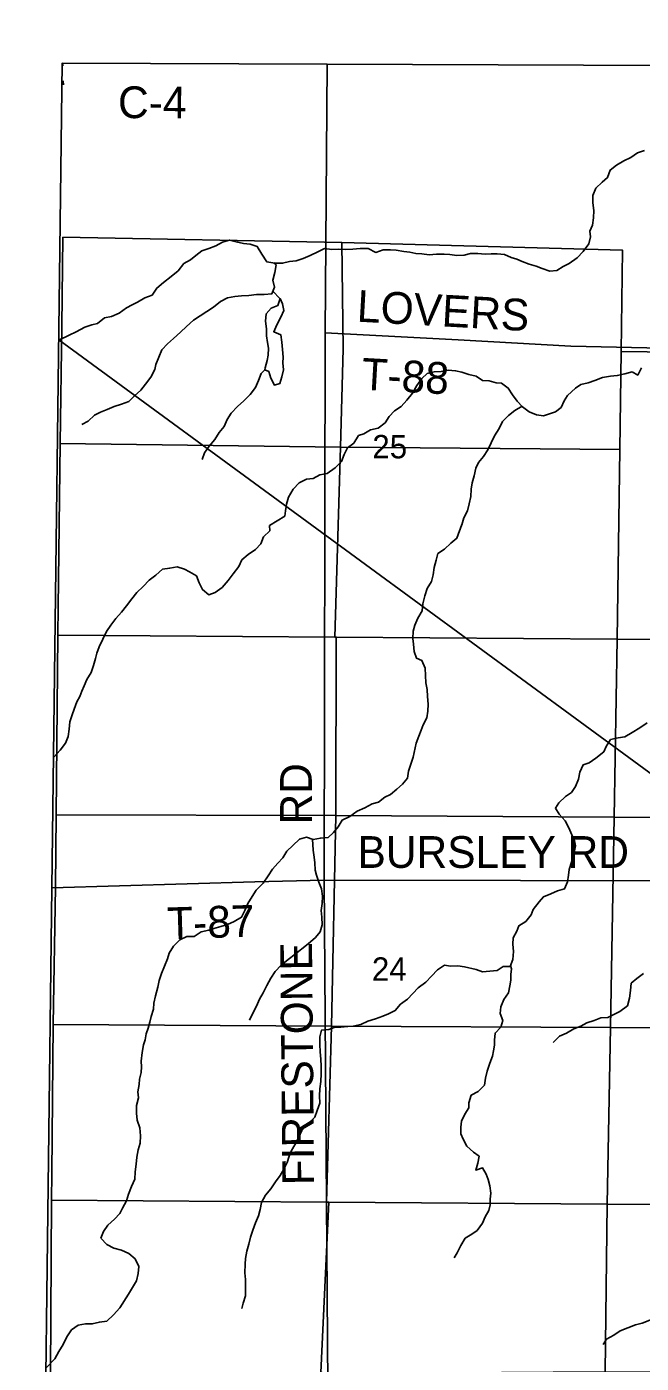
# Model space of a CAD drawing. Extents: x 1985906 to 2277390, y 930619 to 1324581.
# Drawn here: x 2059092 to 2064894, y 1130648 to 1143275 of the extents above; entities that cross this region are included whole.
import ezdxf

# ---------------------------------------------------------------- set-up
doc = ezdxf.new("R2010")
doc.units = 0
for name, color, linetype in [('GM_X_Adjacent_County', 7, 'Continuous'), ('GM_X_County', 7, 'Continuous'), ('GM_X_County_Road', 7, 'Continuous'), ('GM_X_County_Road_Text', 7, 'Continuous'), ('GM_X_Minor_Lake', 7, 'Continuous'), ('GM_X_Minor_River', 7, 'Continuous'), ('GM_X_Rail_Line', 7, 'Continuous'), ('GM_X_Section', 7, 'Continuous'), ('GM_X_Section_Text', 7, 'Continuous'), ('GM_X_Township', 7, 'Continuous'), ('GM_X_Township_Road', 7, 'Continuous'), ('GM_X_Township_Road_Text', 7, 'Continuous')]:
    doc.layers.add(name, color=color, linetype=linetype)

msp = doc.modelspace()

# ---------------------------------------------------------------- linework, layer by layer
at = {"layer": 'GM_X_Adjacent_County'}
msp.add_lwpolyline([(2113358, 1166008), (2106159, 1165987), (2105360, 1165986), (2099554, 1165974), (2091388, 1165958), (2088816, 1165953), (2086130, 1165948), (2086087, 1161432), (2086019, 1154363), (2086010, 1153403), (2085923, 1149181), (2085904, 1148231), (2085903, 1148166), (2085793, 1142829), (2081417, 1142846), (2072419, 1142880), (2061930, 1142920), (2059427, 1142930), (2059330, 1135139), (2059259, 1129509), (2059186, 1123686), (2059120, 1118390)], dxfattribs=at)
at = {"layer": 'GM_X_County'}
msp.add_lwpolyline([(2113358, 1166008), (2106159, 1165987), (2105360, 1165986), (2099554, 1165974), (2091388, 1165958), (2088816, 1165953), (2086130, 1165948), (2086087, 1161432), (2086019, 1154363), (2086010, 1153403), (2085923, 1149181), (2085904, 1148231), (2085903, 1148166), (2085793, 1142829), (2081417, 1142846), (2072419, 1142880), (2061930, 1142920), (2059427, 1142930), (2059330, 1135139), (2059259, 1129509), (2059186, 1123686), (2059120, 1118390)], dxfattribs=at)
at = {"layer": 'GM_X_County_Road'}
for points in [[(2059427, 1142930), (2061930, 1142920), (2072419, 1142880)], [(2061941, 1129567), (2061899, 1135212), (2061910, 1140382), (2061930, 1142920)]]:
    msp.add_lwpolyline(points, dxfattribs=at)
at = {"layer": 'GM_X_Minor_Lake'}
for points in [[(2061340, 1140034), (2061377, 1140017), (2061398, 1139954), (2061430, 1139890), (2061482, 1139903), (2061501, 1139967), (2061517, 1140032), (2061510, 1140100), (2061512, 1140152), (2061507, 1140226), (2061501, 1140296), (2061492, 1140363), (2061425, 1140393), (2061454, 1140459), (2061491, 1140531), (2061521, 1140593), (2061506, 1140656), (2061486, 1140706)], [(2061486, 1140706), (2061463, 1140640), (2061401, 1140616), (2061354, 1140562), (2061346, 1140492), (2061355, 1140422), (2061357, 1140354), (2061364, 1140291), (2061374, 1140239), (2061370, 1140173), (2061363, 1140123), (2061343, 1140051), (2061340, 1140034)]]:
    msp.add_lwpolyline(points, dxfattribs=at)
at = {"layer": 'GM_X_Minor_River'}
for points in [[(2059431, 1142932), (2059432, 1142906)], [(2059437, 1142762), (2059438, 1142727)], [(2064924, 1142104), (2064858, 1142083), (2064795, 1142039), (2064729, 1142007), (2064662, 1141966), (2064601, 1141920), (2064577, 1141850), (2064524, 1141806), (2064467, 1141751), (2064437, 1141679), (2064436, 1141610), (2064448, 1141538), (2064445, 1141470), (2064435, 1141400), (2064408, 1141344), (2064416, 1141290), (2064399, 1141223), (2064347, 1141152), (2064290, 1141090), (2064215, 1141038), (2064157, 1141011), (2064096, 1140971), (2064032, 1140967), (2063960, 1140992), (2063903, 1141013), (2063837, 1141031), (2063771, 1141056), (2063721, 1141080), (2063667, 1141093), (2063603, 1141123), (2063533, 1141130), (2063476, 1141130), (2063420, 1141127), (2063350, 1141131), (2063281, 1141132), (2063221, 1141118), (2063153, 1141115), (2063088, 1141123), (2063034, 1141127), (2062960, 1141126), (2062892, 1141121), (2062821, 1141129), (2062767, 1141132), (2062709, 1141144), (2062653, 1141152), (2062580, 1141165), (2062526, 1141167), (2062456, 1141166), (2062387, 1141142), (2062317, 1141179), (2062239, 1141178), (2062171, 1141174), (2062102, 1141169), (2062038, 1141173), (2061974, 1141170), (2061903, 1141178), (2061839, 1141149), (2061768, 1141113), (2061702, 1141085), (2061637, 1141064), (2061573, 1141056), (2061507, 1141041), (2061434, 1141041), (2061358, 1141054), (2061312, 1141127)], [(2061312, 1141127), (2061269, 1141197), (2061202, 1141220), (2061140, 1141226), (2061070, 1141243), (2061008, 1141259), (2060941, 1141240), (2060877, 1141204), (2060810, 1141178), (2060744, 1141159), (2060689, 1141115), (2060639, 1141073), (2060576, 1141038), (2060523, 1140970), (2060455, 1140914), (2060382, 1140859), (2060319, 1140805), (2060275, 1140739), (2060208, 1140714), (2060137, 1140674), (2060087, 1140646), (2060035, 1140619), (2059964, 1140569), (2059891, 1140537), (2059825, 1140524), (2059760, 1140472), (2059708, 1140457), (2059639, 1140437), (2059559, 1140391), (2059492, 1140362), (2059394, 1140314)], [(2061424, 1141043), (2061446, 1141025), (2061434, 1140953), (2061417, 1140879), (2061431, 1140815), (2061406, 1140751), (2061334, 1140745), (2061261, 1140744), (2061189, 1140734), (2061120, 1140731), (2061056, 1140725), (2060988, 1140712), (2060923, 1140678), (2060856, 1140626), (2060792, 1140583), (2060729, 1140543), (2060667, 1140501), (2060600, 1140442), (2060545, 1140388), (2060479, 1140330), (2060420, 1140279), (2060367, 1140221), (2060310, 1140085), (2060300, 1140035), (2060263, 1139963), (2060212, 1139897), (2060170, 1139841), (2060109, 1139787), (2060056, 1139734), (2059988, 1139710), (2059917, 1139687), (2059851, 1139659), (2059788, 1139633), (2059732, 1139604), (2059673, 1139548), (2059611, 1139518)], [(2061485, 1140704), (2061485, 1140705), (2061414, 1140781)], [(2064897, 1140052), (2064862, 1139984), (2064810, 1140013)], [(2061340, 1140034), (2061304, 1139999), (2061279, 1139931), (2061251, 1139867), (2061200, 1139801), (2061141, 1139741), (2061083, 1139688), (2061022, 1139624), (2060983, 1139564), (2060957, 1139498), (2060908, 1139440), (2060867, 1139376), (2060815, 1139313), (2060770, 1139249), (2060748, 1139185)], [(2063773, 1139685), (2063723, 1139738), (2063678, 1139796), (2063638, 1139861), (2063574, 1139906), (2063524, 1139912), (2063458, 1139930), (2063395, 1139933), (2063335, 1139972), (2063267, 1139988), (2063201, 1140011), (2063141, 1140025), (2063070, 1140030), (2063004, 1140018), (2062938, 1140013), (2062873, 1139999), (2062823, 1139951), (2062776, 1139884), (2062735, 1139814), (2062681, 1139748), (2062628, 1139686), (2062563, 1139646), (2062515, 1139593), (2062476, 1139533), (2062411, 1139483), (2062339, 1139466), (2062276, 1139428), (2062226, 1139412), (2062179, 1139342), (2062121, 1139297), (2062088, 1139235), (2062064, 1139167), (2062005, 1139109), (2061930, 1139055), (2061860, 1139040), (2061797, 1139006), (2061735, 1138999), (2061664, 1138965), (2061607, 1138905), (2061563, 1138831), (2061544, 1138765), (2061534, 1138701), (2061529, 1138651), (2061385, 1138563)], [(2064810, 1140013), (2064738, 1139997), (2064668, 1139979), (2064605, 1139972), (2064527, 1139960), (2064456, 1139933), (2064394, 1139911), (2064323, 1139896), (2064273, 1139860), (2064198, 1139790), (2064167, 1139739), (2064137, 1139677), (2064086, 1139635), (2064020, 1139613), (2063970, 1139600), (2063905, 1139608), (2063837, 1139635), (2063773, 1139685)], [(2063771, 1139689), (2063701, 1139648), (2063640, 1139602), (2063583, 1139544), (2063553, 1139478), (2063510, 1139410), (2063477, 1139345), (2063447, 1139279), (2063404, 1139215), (2063357, 1139157), (2063333, 1139103), (2063316, 1139031), (2063298, 1138965), (2063289, 1138905), (2063285, 1138836), (2063270, 1138768), (2063254, 1138702), (2063219, 1138634), (2063200, 1138570)], [(2063773, 1139685), (2063770, 1139689)], [(2061385, 1138563), (2061388, 1138513), (2061326, 1138455), (2061301, 1138391), (2061253, 1138335), (2061183, 1138289), (2061122, 1138237), (2061094, 1138175), (2061040, 1138105), (2060993, 1138043), (2060937, 1137977), (2060870, 1137931), (2060812, 1137909), (2060750, 1137957), (2060720, 1138021), (2060694, 1138086), (2060630, 1138124), (2060580, 1138149), (2060512, 1138171), (2060443, 1138161), (2060375, 1138149), (2060311, 1138095), (2060248, 1138047), (2060192, 1137987), (2060132, 1137929), (2060085, 1137869), (2060035, 1137805), (2059987, 1137745), (2059932, 1137685), (2059886, 1137621), (2059845, 1137561), (2059809, 1137488), (2059775, 1137418), (2059755, 1137356), (2059740, 1137306), (2059722, 1137240), (2059700, 1137174), (2059659, 1137109), (2059633, 1137049), (2059613, 1136997), (2059593, 1136947), (2059564, 1136897), (2059540, 1136829), (2059520, 1136775), (2059498, 1136708), (2059493, 1136640), (2059483, 1136570), (2059457, 1136506), (2059409, 1136440), (2059349, 1136375)], [(2063201, 1138573), (2063154, 1138442), (2063095, 1138396), (2063037, 1138340), (2062973, 1138298), (2062959, 1138234), (2062940, 1138166), (2062928, 1138097), (2062914, 1138033), (2062873, 1137967), (2062851, 1137899), (2062831, 1137823), (2062825, 1137758), (2062786, 1137688), (2062756, 1137620), (2062742, 1137564), (2062738, 1137496), (2062743, 1137441), (2062749, 1137373), (2062773, 1137309), (2062823, 1137286), (2062855, 1137214), (2062859, 1137077), (2062873, 1137013), (2062876, 1136947), (2062882, 1136876), (2062878, 1136810), (2062870, 1136746), (2062835, 1136680), (2062817, 1136630), (2062793, 1136572), (2062769, 1136505), (2062742, 1136375), (2062698, 1136242), (2062687, 1136176), (2062641, 1136120), (2062587, 1136072), (2062526, 1136020), (2062474, 1135996), (2062412, 1135950), (2062352, 1135932), (2062283, 1135895), (2062211, 1135865), (2062142, 1135813), (2062070, 1135779), (2062034, 1135715), (2061987, 1135661), (2061937, 1135615), (2061865, 1135609), (2061798, 1135595), (2061732, 1135619), (2061668, 1135599), (2061606, 1135541), (2061549, 1135487), (2061511, 1135423), (2061463, 1135373), (2061414, 1135317), (2061372, 1135253), (2061325, 1135185), (2061257, 1135119), (2061219, 1135057), (2061180, 1134991), (2061152, 1134926), (2061120, 1134862), (2061051, 1134822), (2060989, 1134792), (2060925, 1134773), (2060860, 1134755), (2060810, 1134739), (2060738, 1134725), (2060674, 1134681), (2060605, 1134679), (2060539, 1134647), (2060479, 1134589), (2060436, 1134521), (2060420, 1134469), (2060392, 1134401), (2060365, 1134329), (2060341, 1134263), (2060331, 1134202), (2060309, 1134120), (2060292, 1134050), (2060288, 1133992), (2060266, 1133925), (2060254, 1133871), (2060237, 1133815), (2060219, 1133761), (2060209, 1133705), (2060195, 1133655), (2060183, 1133584), (2060172, 1133502), (2060174, 1133448), (2060172, 1133394), (2060156, 1133331), (2060154, 1133281), (2060141, 1133213), (2060147, 1133157), (2060127, 1133082), (2060129, 1133010), (2060134, 1132944)], [(2061379, 1138563), (2061379, 1138563)], [(2061379, 1138563), (2061379, 1138563)], [(2061379, 1138563), (2061379, 1138563)], [(2061379, 1138563), (2061379, 1138563)], [(2064950, 1136697), (2064882, 1136651), (2064809, 1136607), (2064739, 1136567), (2064675, 1136556), (2064604, 1136540), (2064562, 1136476), (2064540, 1136424), (2064465, 1136366), (2064403, 1136322), (2064347, 1136302), (2064314, 1136231), (2064302, 1136167), (2064272, 1136097), (2064235, 1136041), (2064179, 1136001), (2064115, 1135943), (2064084, 1135891), (2064120, 1135835), (2064176, 1135772), (2064212, 1135706), (2064240, 1135641), (2064264, 1135585), (2064272, 1135535), (2064256, 1135444), (2064235, 1135382), (2064213, 1135312), (2064207, 1135258), (2064197, 1135196), (2064170, 1135129), (2064104, 1135110), (2064040, 1135082), (2063970, 1135056), (2063931, 1135006), (2063875, 1134936), (2063855, 1134884), (2063804, 1134823), (2063740, 1134782), (2063720, 1134731), (2063685, 1134667), (2063681, 1134607), (2063687, 1134537), (2063683, 1134462), (2063656, 1134398), (2063592, 1134396), (2063534, 1134358), (2063464, 1134353), (2063395, 1134345), (2063335, 1134369), (2063225, 1134392), (2063161, 1134402), (2063092, 1134400), (2063038, 1134408), (2062970, 1134366), (2062913, 1134306), (2062859, 1134250), (2062789, 1134196), (2062736, 1134140), (2062686, 1134088), (2062620, 1134040), (2062571, 1133980), (2062507, 1133948), (2062453, 1133928), (2062384, 1133901), (2062314, 1133879), (2062246, 1133849), (2062175, 1133833), (2062125, 1133829)], [(2061790, 1135598), (2061797, 1135495), (2061807, 1135431), (2061812, 1135377), (2061814, 1135308), (2061828, 1135258), (2061850, 1135192), (2061876, 1135129), (2061886, 1135061), (2061880, 1134991), (2061873, 1134925), (2061879, 1134862), (2061883, 1134790), (2061861, 1134724), (2061818, 1134672), (2061750, 1134612), (2061688, 1134562), (2061627, 1134514), (2061561, 1134464), (2061494, 1134408), (2061438, 1134350), (2061396, 1134286), (2061359, 1134216), (2061323, 1134149), (2061291, 1134089), (2061260, 1134023), (2061226, 1133955), (2061196, 1133891)], [(2063660, 1134407), (2063668, 1134376), (2063664, 1134322), (2063662, 1134268), (2063654, 1134213), (2063640, 1134147), (2063597, 1134085), (2063569, 1134017), (2063563, 1133951), (2063587, 1133886), (2063570, 1133824), (2063514, 1133768), (2063510, 1133702), (2063510, 1133652), (2063498, 1133601), (2063489, 1133551), (2063465, 1133483), (2063441, 1133409), (2063424, 1133341), (2063414, 1133276), (2063354, 1133216), (2063289, 1133180), (2063267, 1133110), (2063267, 1133060), (2063227, 1133002), (2063196, 1132936), (2063190, 1132880), (2063192, 1132817), (2063212, 1132765), (2063248, 1132699), (2063310, 1132644), (2063364, 1132604), (2063350, 1132540), (2063332, 1132473), (2063394, 1132495), (2063430, 1132435), (2063450, 1132383), (2063466, 1132326), (2063473, 1132254), (2063469, 1132198), (2063469, 1132144), (2063455, 1132093), (2063421, 1132033), (2063394, 1131971), (2063344, 1131903), (2063294, 1131867), (2063233, 1131829), (2063191, 1131761), (2063157, 1131693), (2063128, 1131643)], [(2064853, 1134284), (2064800, 1134238), (2064794, 1134169), (2064782, 1134097), (2064765, 1134025), (2064691, 1133973), (2064629, 1133941), (2064578, 1133915), (2064514, 1133911), (2064450, 1133885), (2064382, 1133863), (2064325, 1133832), (2064259, 1133808), (2064189, 1133766), (2064122, 1133738), (2064062, 1133678)], [(2064915, 1134330), (2064853, 1134284)], [(2062125, 1133829), (2062059, 1133823), (2061995, 1133820), (2061944, 1133802), (2061876, 1133796), (2061858, 1133732), (2061860, 1133661), (2061863, 1133589), (2061869, 1133521), (2061873, 1133455), (2061873, 1133384), (2061869, 1133310), (2061860, 1133242), (2061856, 1133175), (2061858, 1133107), (2061834, 1133035), (2061811, 1132973), (2061745, 1132911), (2061691, 1132847), (2061660, 1132783), (2061622, 1132712), (2061592, 1132658), (2061571, 1132606), (2061551, 1132544), (2061521, 1132482), (2061485, 1132422), (2061442, 1132362), (2061396, 1132295), (2061345, 1132235), (2061309, 1132167), (2061295, 1132101), (2061281, 1132041), (2061252, 1131975), (2061228, 1131906), (2061206, 1131838), (2061190, 1131772), (2061171, 1131708), (2061159, 1131638), (2061153, 1131583), (2061151, 1131503), (2061156, 1131441), (2061156, 1131284), (2061136, 1131216), (2061122, 1131166)], [(2060134, 1132944), (2060160, 1132871), (2060166, 1132797), (2060162, 1132729), (2060144, 1132665), (2060131, 1132596), (2060125, 1132528), (2060115, 1132458), (2060111, 1132388), (2060082, 1132319), (2060052, 1132245), (2060034, 1132183), (2059996, 1132115), (2059971, 1132063), (2059919, 1132011), (2059857, 1131953), (2059818, 1131893), (2059791, 1131829)], [(2059790, 1131829), (2059849, 1131769), (2059915, 1131736), (2059987, 1131716), (2060057, 1131686), (2060115, 1131635), (2060151, 1131561), (2060143, 1131495), (2060129, 1131426), (2060090, 1131364), (2060052, 1131300), (2059971, 1131172), (2059911, 1131106), (2059848, 1131046), (2059778, 1131038), (2059710, 1131020), (2059646, 1131020), (2059579, 1131009), (2059515, 1130963), (2059469, 1130898), (2059436, 1130824), (2059394, 1130760), (2059356, 1130690), (2059277, 1130608)], [(2064535, 1130826), (2064567, 1130876), (2064634, 1130914), (2064696, 1130956), (2064767, 1130982), (2064839, 1131012), (2064903, 1131026), (2064976, 1131054), (2065046, 1131086), (2065110, 1131122), (2065179, 1131135), (2065245, 1131137), (2065319, 1131135), (2065385, 1131109), (2065455, 1131062), (2065519, 1131024), (2065570, 1131010), (2065644, 1130959), (2065712, 1130997), (2065772, 1131045), (2065833, 1131079), (2065907, 1131081), (2065973, 1131082), (2066078, 1131099)]]:
    msp.add_lwpolyline(points, dxfattribs=at)
at = {"layer": 'GM_X_Rail_Line'}
msp.add_lwpolyline([(2059395, 1140316), (2061783, 1138567), (2064824, 1136336), (2067100, 1134667), (2068115, 1133922), (2068412, 1133706), (2068464, 1133677), (2068520, 1133642), (2069079, 1133231), (2071113, 1131744), (2071886, 1131173), (2072177, 1130962)], dxfattribs=at)
at = {"layer": 'GM_X_Section'}
for points in [[(2059434, 1141286), (2062068, 1141235), (2062081, 1140233), (2062054, 1139304), (2059407, 1139337), (2059423, 1140447)], [(2062068, 1141235), (2064718, 1141163), (2064705, 1140205), (2064693, 1139280), (2062054, 1139304), (2062081, 1140233)], [(2064705, 1140205), (2066426, 1140183), (2066446, 1137482), (2064668, 1137490), (2064693, 1139280)], [(2059407, 1139337), (2062054, 1139304), (2062001, 1137509), (2059386, 1137528), (2059389, 1137790)], [(2062054, 1139304), (2064693, 1139280), (2064668, 1137490), (2062014, 1137509), (2062001, 1137509)], [(2059386, 1137528), (2062001, 1137509), (2062014, 1137509), (2062010, 1135823), (2059370, 1135829)], [(2062014, 1137509), (2064668, 1137490), (2064638, 1135806), (2062010, 1135823)], [(2064668, 1137490), (2066446, 1137482), (2067170, 1137479), (2067165, 1135802), (2064638, 1135806)], [(2059370, 1135829), (2062010, 1135823), (2061971, 1133833), (2059341, 1133848), (2059362, 1135147)], [(2062010, 1135823), (2064638, 1135806), (2064603, 1133820), (2061971, 1133833)], [(2064638, 1135806), (2067165, 1135802), (2067141, 1133816), (2064603, 1133820)], [(2059341, 1133848), (2061971, 1133833), (2061921, 1132170), (2059326, 1132188), (2059328, 1132442)], [(2061971, 1133833), (2064603, 1133820), (2064573, 1132152), (2061945, 1132170), (2061921, 1132170)], [(2064603, 1133820), (2067141, 1133816), (2067114, 1132143), (2064573, 1132152)], [(2059326, 1132188), (2061921, 1132170), (2061945, 1132170), (2061868, 1130560), (2060543, 1130554), (2059316, 1130549)], [(2061945, 1132170), (2064573, 1132152), (2064553, 1130567), (2063084, 1130559), (2061883, 1130560), (2061868, 1130560)], [(2064573, 1132152), (2067114, 1132143), (2067129, 1132142), (2067073, 1130559), (2065766, 1130563), (2064553, 1130567)]]:
    msp.add_lwpolyline(points, close=True, dxfattribs=at)
at = {"layer": 'GM_X_Township'}
msp.add_lwpolyline([(2059092, 1116134), (2059120, 1118390), (2059186, 1123686), (2059259, 1129509), (2059330, 1135139), (2059427, 1142930), (2061930, 1142920), (2072419, 1142880), (2081417, 1142846), (2085793, 1142829), (2085729, 1138807), (2085675, 1134358), (2085604, 1129650), (2085480, 1124405), (2085400, 1120106), (2085345, 1117751), (2085329, 1116004), (2082947, 1116002), (2080089, 1116051), (2071945, 1116057), (2066831, 1116083), (2063356, 1116100), (2061552, 1116120)], close=True, dxfattribs=at)
at = {"layer": 'GM_X_Township_Road'}
for points in [[(2061910, 1140382), (2063167, 1140318), (2064230, 1140257), (2064947, 1140241), (2067140, 1140210), (2067871, 1140191), (2069725, 1140169), (2071262, 1140192), (2072422, 1140205)], [(2059330, 1135139), (2061247, 1135195), (2061899, 1135212), (2065607, 1135205)]]:
    msp.add_lwpolyline(points, dxfattribs=at)

# ---------------------------------------------------------------- texts
at = {"layer": 'GM_X_County_Road_Text'}
for s, rotation, p in [('C-4', 359.6854, (2059953, 1142412)), ('RD', 90, (2061784, 1135738)), ('FIRESTONE', 90.5104, (2061806, 1132331))]:
    msp.add_text(s, height=300, rotation=rotation, dxfattribs=at).set_placement(p)
at = {"layer": 'GM_X_Section_Text'}
for s, p in [('25', (2062355, 1139197)), ('24', (2062351, 1134262))]:
    msp.add_text(s, height=221, rotation=0, dxfattribs=at).set_placement(p)
at = {"layer": 'GM_X_Township_Road_Text'}
for s, rotation, p in [('LOVERS', 356.8199, (2062204, 1140489)), ('T-88', 356.8205, (2062247, 1139847)), ('BURSLEY RD', 0, (2062215, 1135328)), ('T-87', 1.7668, (2060422, 1134654))]:
    msp.add_text(s, height=300, rotation=rotation, dxfattribs=at).set_placement(p)

doc.saveas('drawing.dxf')
